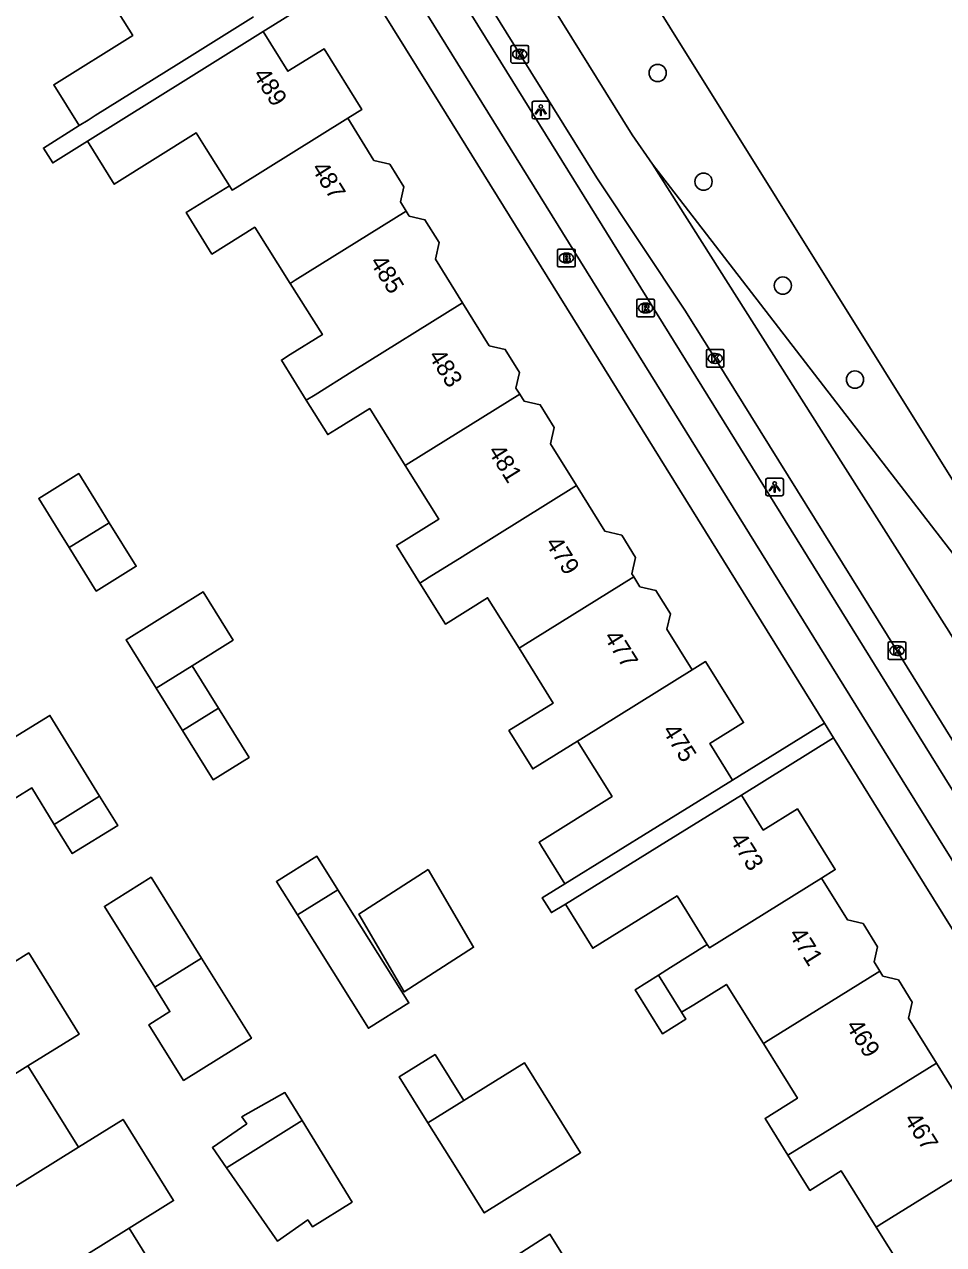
# Model space of a CAD drawing. Extents: x 159280 to 160375, y 384531 to 385872.
# Drawn here: x 159935.7 to 159987.8, y 385322.4 to 385391.6 of the extents above; entities that cross this region are included whole.
import ezdxf

# ---------------------------------------------------------------- set-up
doc = ezdxf.new("R2010")
doc.units = 0
for name, color, linetype in [('IMGEO_Boom', 7, 'Continuous'), ('IMGEO_Brandkraan', 7, 'Continuous'), ('IMGEO_Fietspad_gesloten', 7, 'Continuous'), ('IMGEO_Kolk', 7, 'Continuous'), ('IMGEO_Lichtpunt', 7, 'Continuous'), ('IMGEO_Pand', 7, 'Continuous'), ('IMGEO_Pand_nummerreeks', 7, 'Continuous'), ('IMGEO_Rijbaan_regionaal_gesloten', 7, 'Continuous'), ('IMGEO_Rioolput', 7, 'Continuous'), ('IMGEO_Voetpad_open', 7, 'Continuous')]:
    doc.layers.add(name, color=color, linetype=linetype)

msp = doc.modelspace()

# ---------------------------------------------------------------- linework, layer by layer
at = {"layer": 'IMGEO_Boom'}
for centre in [(159971.601, 385388.844), (159974.204, 385382.677), (159978.701, 385376.78), (159982.793, 385371.449)]:
    msp.add_circle(centre, 0.489, dxfattribs=at)
at = {"layer": 'IMGEO_Brandkraan'}
for p, q in [((159965.925, 385377.918), (159965.925, 385378.77)), ((159966, 385378.844), (159966.852, 385378.844)), ((159966.413, 385378.624), (159966.438, 385378.624)), ((159966.926, 385378.77), (159966.926, 385377.918)), ((159966.852, 385377.844), (159966, 385377.844)), ((159966.436, 385378.064), (159966.411, 385378.064))]:
    msp.add_line(p, q, dxfattribs=at)
for points in [[(159965.925, 385377.918), (159965.925, 385378.77)], [(159966, 385378.844), (159966.852, 385378.844)], [(159966.273, 385378.544), (159966.273, 385378.144), (159966.486, 385378.144)], [(159966.504, 385378.544), (159966.273, 385378.544)], [(159966.926, 385378.77), (159966.926, 385377.918)], [(159966.852, 385377.844), (159966, 385377.844)], [(159966.452, 385378.463), (159966.398, 385378.463), (159966.398, 385378.387)], [(159966.398, 385378.387), (159966.451, 385378.387)], [(159966.46, 385378.311), (159966.398, 385378.311), (159966.398, 385378.23)], [(159966.398, 385378.23), (159966.46, 385378.23)]]:
    msp.add_lwpolyline(points, dxfattribs=at)
for centre, radius, start, end in [((159966.002, 385378.768), 0.0765, 91.55205, 178.44795), ((159966.002, 385378.768), 0.0765, 91.55205, 178.44795), ((159966.508, 385378.399), 0.145, 59.4692, 91.53667), ((159966.533, 385378.446), 0.0922, 285.51372, 58.15012), ((159966.85, 385378.768), 0.0765, 1.55205, 88.44795), ((159966.85, 385378.768), 0.0765, 1.55205, 88.44795), ((159966.002, 385377.92), 0.0765, 181.55205, 268.44795), ((159966.002, 385377.92), 0.0765, 181.55205, 268.44795), ((159966.453, 385378.425), 0.0379, 267.82845, 90.93552), ((159966.461, 385378.27), 0.0404, 269.87594, 90.50774), ((159966.492, 385378.395), 0.251, 268.66757, 293.53466), ((159966.538, 385378.254), 0.105, 301.31148, 78.98903), ((159966.85, 385377.92), 0.0765, 271.55205, 358.44795), ((159966.85, 385377.92), 0.0765, 271.55205, 358.44795)]:
    msp.add_arc(centre, radius, start, end, dxfattribs=at)
for centre, major_axis, ratio, start_param, end_param in [((159966.412, 385378.344), (-0.387, 0.002), 0.722429, 4.712389, 7.853982), ((159966.437, 385378.344), (-0.39, 0.002), 0.717154, 1.570796, 4.712389)]:
    msp.add_ellipse(centre, major_axis=major_axis, ratio=ratio, start_param=start_param, end_param=end_param, dxfattribs=at)
at = {"layer": 'IMGEO_Fietspad_gesloten'}
for points in [[(159929.818, 385438.455), (159930.14, 385437.939), (159930.634, 385437.088), (159960.939, 385388.271), (159985.465, 385348.75), (160000, 385325.415), (160011.363, 385307.173)], [(160004.583, 385322.01), (160000, 385329.385), (159987.121, 385350.11), (159962.7, 385389.463), (159946.337, 385415.819)]]:
    msp.add_lwpolyline(points, dxfattribs=at)
at = {"layer": 'IMGEO_Kolk'}
for p, q in [((159963.279, 385389.483), (159963.279, 385390.335)), ((159963.354, 385390.409), (159964.206, 385390.409)), ((159964.28, 385390.335), (159964.28, 385389.483)), ((159963.79, 385389.629), (159963.765, 385389.629)), ((159963.767, 385390.189), (159963.792, 385390.189)), ((159964.206, 385389.409), (159963.354, 385389.409)), ((159974.362, 385372.223), (159974.362, 385373.075)), ((159974.437, 385373.149), (159975.289, 385373.149)), ((159975.363, 385373.075), (159975.363, 385372.223)), ((159974.873, 385372.369), (159974.848, 385372.369)), ((159974.85, 385372.929), (159974.875, 385372.929)), ((159975.289, 385372.149), (159974.437, 385372.149)), ((159984.674, 385355.648), (159984.674, 385356.5)), ((159984.749, 385356.574), (159985.601, 385356.574)), ((159985.162, 385356.354), (159985.187, 385356.354)), ((159985.675, 385356.5), (159985.675, 385355.648)), ((159985.185, 385355.794), (159985.16, 385355.794)), ((159985.601, 385355.574), (159984.749, 385355.574))]:
    msp.add_line(p, q, dxfattribs=at)
for points in [[(159963.279, 385389.483), (159963.279, 385390.335)], [(159963.354, 385390.409), (159964.206, 385390.409)], [(159964.28, 385390.335), (159964.28, 385389.483)], [(159963.6, 385390.109), (159963.723, 385390.109), (159963.723, 385389.958), (159963.853, 385390.109), (159964.017, 385390.109), (159963.871, 385389.958), (159964.024, 385389.709), (159963.872, 385389.709), (159963.787, 385389.873), (159963.723, 385389.806), (159963.723, 385389.709), (159963.6, 385389.709), (159963.6, 385390.109)], [(159964.206, 385389.409), (159963.354, 385389.409)], [(159974.362, 385372.223), (159974.362, 385373.075)], [(159974.437, 385373.149), (159975.289, 385373.149)], [(159975.363, 385373.075), (159975.363, 385372.223)], [(159974.683, 385372.849), (159974.806, 385372.849), (159974.806, 385372.698), (159974.936, 385372.849), (159975.1, 385372.849), (159974.954, 385372.698), (159975.107, 385372.449), (159974.955, 385372.449), (159974.87, 385372.613), (159974.806, 385372.546), (159974.806, 385372.449), (159974.683, 385372.449), (159974.683, 385372.849)], [(159975.289, 385372.149), (159974.437, 385372.149)], [(159984.674, 385355.648), (159984.674, 385356.5)], [(159984.749, 385356.574), (159985.601, 385356.574)], [(159985.675, 385356.5), (159985.675, 385355.648)], [(159984.995, 385356.274), (159985.118, 385356.274), (159985.118, 385356.123), (159985.248, 385356.274), (159985.412, 385356.274), (159985.266, 385356.123), (159985.419, 385355.874), (159985.267, 385355.874), (159985.182, 385356.038), (159985.118, 385355.971), (159985.118, 385355.874), (159984.995, 385355.874), (159984.995, 385356.274)], [(159985.601, 385355.574), (159984.749, 385355.574)]]:
    msp.add_lwpolyline(points, dxfattribs=at)
for centre, start, end in [((159963.356, 385390.333), 91.55205, 178.44795), ((159963.356, 385390.333), 91.55205, 178.44795), ((159964.204, 385390.333), 1.55205, 88.44795), ((159964.204, 385390.333), 1.55205, 88.44795), ((159963.356, 385389.485), 181.55205, 268.44795), ((159963.356, 385389.485), 181.55205, 268.44795), ((159964.204, 385389.485), 271.55205, 358.44795), ((159964.204, 385389.485), 271.55205, 358.44795), ((159974.439, 385373.073), 91.55205, 178.44795), ((159974.439, 385373.073), 91.55205, 178.44795), ((159975.287, 385373.073), 1.55205, 88.44795), ((159975.287, 385373.073), 1.55205, 88.44795), ((159974.439, 385372.225), 181.55205, 268.44795), ((159974.439, 385372.225), 181.55205, 268.44795), ((159975.287, 385372.225), 271.55205, 358.44795), ((159975.287, 385372.225), 271.55205, 358.44795), ((159984.751, 385356.498), 91.55205, 178.44795), ((159984.751, 385356.498), 91.55205, 178.44795), ((159985.599, 385356.498), 1.55205, 88.44795), ((159985.599, 385356.498), 1.55205, 88.44795), ((159984.751, 385355.65), 181.55205, 268.44795), ((159984.751, 385355.65), 181.55205, 268.44795), ((159985.599, 385355.65), 271.55205, 358.44795), ((159985.599, 385355.65), 271.55205, 358.44795)]:
    msp.add_arc(centre, 0.0765, start, end, dxfattribs=at)
for centre, major_axis, ratio, start_param, end_param in [((159963.766, 385389.909), (-0.387, 0.002), 0.722429, 4.712389, 7.853982), ((159963.791, 385389.909), (-0.39, 0.002), 0.717154, 1.570796, 4.712389), ((159974.849, 385372.649), (-0.387, 0.002), 0.722429, 4.712389, 7.853982), ((159974.874, 385372.649), (-0.39, 0.002), 0.717154, 1.570796, 4.712389), ((159985.161, 385356.074), (-0.387, 0.002), 0.722429, 4.712389, 7.853982), ((159985.186, 385356.074), (-0.39, 0.002), 0.717154, 1.570796, 4.712389)]:
    msp.add_ellipse(centre, major_axis=major_axis, ratio=ratio, start_param=start_param, end_param=end_param, dxfattribs=at)
at = {"layer": 'IMGEO_Lichtpunt'}
for p, q in [((159964.475, 385387.14), (159964.475, 385386.333)), ((159964.475, 385387.14), (159964.475, 385386.333)), ((159965.377, 385387.235), (159964.569, 385387.235)), ((159965.377, 385387.235), (159964.569, 385387.235)), ((159965.471, 385386.333), (159965.471, 385387.14)), ((159965.471, 385386.333), (159965.471, 385387.14)), ((159964.569, 385386.239), (159965.377, 385386.239)), ((159964.569, 385386.239), (159965.377, 385386.239)), ((159977.735, 385365.758), (159977.735, 385364.951)), ((159977.735, 385365.758), (159977.735, 385364.951)), ((159978.637, 385365.853), (159977.829, 385365.853)), ((159978.637, 385365.853), (159977.829, 385365.853)), ((159978.731, 385364.951), (159978.731, 385365.758)), ((159978.731, 385364.951), (159978.731, 385365.758)), ((159977.829, 385364.857), (159978.637, 385364.857)), ((159977.829, 385364.857), (159978.637, 385364.857))]:
    msp.add_line(p, q, dxfattribs=at)
for points in [[(159964.849, 385386.804), (159964.888, 385386.776), (159964.7, 385386.514), (159964.662, 385386.541), (159964.849, 385386.804)], [(159965.061, 385386.776), (159965.099, 385386.803), (159965.286, 385386.541), (159965.247, 385386.513), (159965.061, 385386.776)], [(159964.951, 385386.756), (159964.998, 385386.756), (159964.998, 385386.434), (159964.951, 385386.434), (159964.951, 385386.756)], [(159978.109, 385365.422), (159978.148, 385365.394), (159977.96, 385365.132), (159977.922, 385365.159), (159978.109, 385365.422)], [(159978.211, 385365.374), (159978.258, 385365.374), (159978.258, 385365.052), (159978.211, 385365.052), (159978.211, 385365.374)], [(159978.321, 385365.394), (159978.359, 385365.421), (159978.546, 385365.159), (159978.507, 385365.131), (159978.321, 385365.394)]]:
    msp.add_lwpolyline(points, dxfattribs=at)
for centre in [(159964.974, 385386.938), (159978.234, 385365.556)]:
    msp.add_circle(centre, 0.0994, dxfattribs=at)
for centre, start, end in [((159964.569, 385387.14), 90, 180), ((159964.569, 385387.14), 90, 180), ((159965.377, 385387.14), 0, 90), ((159965.377, 385387.14), 0, 90), ((159964.569, 385386.333), 180, 270), ((159964.569, 385386.333), 180, 270), ((159965.377, 385386.333), 270, 0), ((159965.377, 385386.333), 270, 360), ((159977.829, 385365.758), 90, 180), ((159977.829, 385365.758), 90, 180), ((159978.637, 385365.758), 0, 90), ((159978.637, 385365.758), 0, 90), ((159977.829, 385364.951), 180, 270), ((159977.829, 385364.951), 180, 270), ((159978.637, 385364.951), 270, 0), ((159978.637, 385364.951), 270, 360)]:
    msp.add_arc(centre, 0.0946, start, end, dxfattribs=at)
at = {"layer": 'IMGEO_Pand'}
for points in [[(159938.797, 385385.858), (159937.346, 385388.178), (159941.824, 385390.978), (159940.056, 385393.806)], [(159938.797, 385385.858), (159939.292, 385386.168), (159939.701, 385386.424), (159944.44, 385389.386), (159948.679, 385392.036)], [(159949.222, 385391.196), (159944.983, 385388.546), (159939.26, 385384.967)], [(159949.222, 385391.196), (159950.63, 385388.943), (159952.683, 385390.22), (159954.828, 385386.772), (159954.024, 385386.272)], [(159954.024, 385386.272), (159947.75, 385382.374), (159947.463, 385382.196), (159947.312, 385382.437)], [(159957.34, 385381.002), (159957.007, 385381.537), (159957.204, 385382.384), (159956.4, 385383.677), (159955.51, 385383.884), (159954.024, 385386.272)], [(159947.312, 385382.437), (159945.996, 385384.543), (159945.433, 385385.443), (159940.782, 385382.534), (159939.26, 385384.967)], [(159950.755, 385376.905), (159948.743, 385380.086), (159946.32, 385378.572), (159944.852, 385380.919), (159947.312, 385382.437)], [(159957.34, 385381.002), (159951.042, 385377.084), (159950.755, 385376.905)], [(159960.538, 385375.798), (159958.992, 385378.282), (159959.21, 385379.218), (159958.402, 385380.516), (159957.514, 385380.722), (159957.34, 385381.002)], [(159951.672, 385370.282), (159950.258, 385372.556), (159950.755, 385372.865), (159952.588, 385374.006), (159950.755, 385376.905)], [(159951.672, 385370.282), (159952.169, 385370.591), (159954.269, 385371.898), (159960.538, 385375.798)], [(159963.78, 385370.622), (159963.564, 385370.969), (159963.769, 385371.849), (159962.955, 385373.156), (159962.051, 385373.367), (159960.538, 385375.798)], [(159957.281, 385366.578), (159955.272, 385369.806), (159953.386, 385368.633), (159952.889, 385368.324), (159951.672, 385370.282)], [(159957.281, 385366.578), (159957.496, 385366.712), (159963.78, 385370.622)], [(159967.002, 385365.432), (159965.525, 385367.806), (159965.74, 385368.732), (159964.941, 385370.016), (159964.024, 385370.23), (159963.78, 385370.622)], [(159938.222, 385361.92), (159937.596, 385362.928), (159936.493, 385364.705), (159938.76, 385366.113), (159939.864, 385364.336), (159940.488, 385363.329)], [(159958.112, 385359.902), (159956.785, 385362.034), (159959.181, 385363.525), (159957.281, 385366.578)], [(159967.002, 385365.432), (159960.723, 385361.526), (159960.509, 385361.393), (159958.648, 385360.234), (159958.112, 385359.902)], [(159970.246, 385360.257), (159970.135, 385360.435), (159970.35, 385361.361), (159969.565, 385362.622), (159968.613, 385362.844), (159967.002, 385365.432)], [(159940.488, 385363.329), (159942.022, 385360.859), (159939.755, 385359.452), (159938.222, 385361.92)], [(159940.488, 385363.329), (159938.222, 385361.92)], [(159963.738, 385356.208), (159961.957, 385359.069), (159959.559, 385357.577), (159958.112, 385359.902)], [(159970.246, 385360.257), (159963.95, 385356.34), (159963.738, 385356.208)], [(159973.555, 385354.975), (159972.118, 385357.283), (159972.324, 385358.168), (159971.504, 385359.485), (159970.594, 385359.697), (159970.246, 385360.257)], [(159943.156, 385353.95), (159941.45, 385356.691), (159945.815, 385359.407), (159947.521, 385356.666), (159945.195, 385355.216)], [(159967.053, 385350.939), (159964.518, 385349.365), (159963.422, 385351.125), (159963.167, 385351.535), (159965.675, 385353.095), (159963.738, 385356.208)], [(159943.156, 385353.95), (159945.195, 385355.216)], [(159945.195, 385355.216), (159946.695, 385352.8)], [(159967.053, 385350.939), (159967.239, 385351.054), (159967.394, 385351.15), (159973.555, 385354.975)], [(159975.841, 385348.721), (159974.553, 385350.793), (159976.477, 385351.99), (159974.322, 385355.452), (159973.555, 385354.975)], [(159944.657, 385351.532), (159943.156, 385353.95)], [(159937.376, 385346.214), (159936.104, 385348.286), (159934.392, 385347.236), (159932.84, 385349.765), (159937.133, 385352.4), (159939.947, 385347.814)], [(159946.695, 385352.8), (159948.424, 385350.016), (159946.385, 385348.75), (159944.657, 385351.532)], [(159946.695, 385352.8), (159944.657, 385351.532)], [(159966.34, 385342.843), (159965.01, 385344.981), (159964.872, 385345.202), (159969.019, 385347.802), (159967.053, 385350.939)], [(159966.34, 385342.843), (159971.589, 385346.091), (159975.841, 385348.721)], [(159939.947, 385347.814), (159940.973, 385346.142), (159938.392, 385344.558), (159937.376, 385346.214)], [(159937.376, 385346.214), (159939.947, 385347.814)], [(159976.352, 385347.873), (159972.1, 385345.243), (159966.366, 385341.695)], [(159976.352, 385347.873), (159977.589, 385345.886), (159979.53, 385347.094), (159981.673, 385343.65), (159980.894, 385343.165)], [(159951.163, 385341.073), (159949.979, 385342.966), (159952.276, 385344.406), (159953.468, 385342.504)], [(159943.071, 385336.981), (159940.22, 385341.562), (159942.87, 385343.212), (159945.722, 385338.63)], [(159958.587, 385343.657), (159961.161, 385339.245), (159957.225, 385336.711), (159954.652, 385341.123), (159958.587, 385343.657)], [(159953.468, 385342.504), (159957.491, 385336.085), (159955.194, 385334.645), (159951.163, 385341.073)], [(159953.468, 385342.504), (159951.163, 385341.073)], [(159980.894, 385343.165), (159974.537, 385339.211), (159974.418, 385339.402)], [(159980.894, 385343.165), (159982.372, 385340.79), (159983.25, 385340.586), (159984.073, 385339.263), (159983.874, 385338.41), (159984.204, 385337.88)], [(159974.418, 385339.402), (159972.707, 385342.151), (159967.919, 385339.187), (159966.366, 385341.695)], [(159971.648, 385337.655), (159972.33, 385338.102), (159974.418, 385339.402)], [(159933.019, 385337.115), (159935.925, 385338.923), (159938.79, 385334.318), (159935.885, 385332.51)], [(159945.722, 385338.63), (159948.555, 385334.077), (159944.712, 385331.686), (159942.742, 385334.85), (159943.935, 385335.593), (159943.071, 385336.981)], [(159945.722, 385338.63), (159943.071, 385336.981)], [(159972.961, 385335.552), (159973.205, 385335.163), (159971.873, 385334.331), (159970.317, 385336.824), (159971.648, 385337.655)], [(159972.961, 385335.552), (159971.648, 385337.655)], [(159977.595, 385333.777), (159977.872, 385333.949), (159984.204, 385337.88)], [(159984.204, 385337.88), (159984.376, 385337.603), (159985.255, 385337.399), (159986.041, 385336.135), (159985.828, 385335.219), (159987.411, 385332.676)], [(159977.595, 385333.777), (159975.505, 385337.135), (159973.65, 385335.981), (159972.961, 385335.552)], [(159978.989, 385327.447), (159977.694, 385329.531), (159979.528, 385330.672), (159977.595, 385333.777)], [(159958.568, 385329.281), (159956.936, 385331.89), (159958.975, 385333.156), (159960.607, 385330.548)], [(159927.98, 385327.592), (159935.885, 385332.51)], [(159935.885, 385332.51), (159938.751, 385327.905)], [(159960.607, 385330.548), (159964.045, 385332.694), (159967.233, 385327.587), (159961.764, 385324.173), (159960.166, 385326.727), (159958.568, 385329.281)], [(159978.989, 385327.447), (159981.097, 385328.756), (159987.411, 385332.676)], [(159987.411, 385332.676), (159988.935, 385330.227), (159989.821, 385330.021), (159990.624, 385328.731), (159990.414, 385327.83), (159990.632, 385327.48)], [(159947.136, 385326.736), (159946.344, 385327.874), (159948.293, 385329.231), (159948.017, 385329.628), (159948.07, 385329.658), (159950.457, 385330.998), (159951.432, 385329.409)], [(159960.607, 385330.548), (159958.568, 385329.281)], [(159938.751, 385327.905), (159941.275, 385329.476), (159944.14, 385324.871), (159941.617, 385323.301)], [(159951.432, 385329.409), (159954.27, 385324.787), (159952.018, 385323.386), (159951.75, 385323.772), (159950.033, 385322.576), (159947.136, 385326.736)], [(159951.432, 385329.409), (159947.136, 385326.736)], [(159938.751, 385327.905), (159931.358, 385323.305)], [(159984.004, 385323.364), (159982.017, 385326.555), (159980.233, 385325.445), (159978.989, 385327.447)], [(159990.632, 385327.48), (159984.322, 385323.562), (159984.004, 385323.364)], [(159934.225, 385318.701), (159941.617, 385323.301)], [(159941.617, 385323.301), (159944.482, 385318.697)], [(159983.186, 385315.662), (159981.949, 385317.648), (159984.182, 385319.038), (159985.994, 385320.166), (159984.004, 385323.364)], [(159965.108, 385318.828), (159963.369, 385321.609), (159965.49, 385322.958), (159967.245, 385320.155)]]:
    msp.add_lwpolyline(points, dxfattribs=at)
at = {"layer": 'IMGEO_Rijbaan_regionaal_gesloten'}
for points in [[(159954.091, 385420.622), (159993.49, 385357.499), (160000, 385346.98), (160011.209, 385328.87)], [(159971.299, 385383.674), (159970.161, 385385.331), (159949.87, 385417.967)], [(159947.369, 385416.398), (159953.498, 385406.49), (159963.78, 385389.909), (159968.142, 385382.892), (159973.143, 385375.393), (159974.865, 385372.649), (159985.176, 385356.075), (159995.45, 385339.493), (160000, 385332.161), (160003.618, 385326.324), (160005.759, 385322.892)], [(159971.299, 385383.674), (159981.373, 385367.798), (159988.116, 385357.171), (159996.045, 385344.168), (160007.801, 385325.346)], [(159989.678, 385359.85), (159971.299, 385383.674)]]:
    msp.add_lwpolyline(points, dxfattribs=at)
at = {"layer": 'IMGEO_Rioolput'}
for p, q in [((159970.413, 385375.08), (159970.413, 385375.932)), ((159970.488, 385376.006), (159971.34, 385376.006)), ((159970.901, 385375.786), (159970.926, 385375.786)), ((159971.414, 385375.932), (159971.414, 385375.08)), ((159970.924, 385375.226), (159970.899, 385375.226)), ((159971.34, 385375.006), (159970.488, 385375.006))]:
    msp.add_line(p, q, dxfattribs=at)
for points in [[(159970.413, 385375.08), (159970.413, 385375.932)], [(159970.488, 385376.006), (159971.34, 385376.006)], [(159971.414, 385375.932), (159971.414, 385375.08)], [(159971.002, 385375.704), (159970.75, 385375.706), (159970.75, 385375.306)], [(159970.75, 385375.306), (159970.874, 385375.306), (159970.874, 385375.468), (159970.885, 385375.468)], [(159970.928, 385375.625), (159970.874, 385375.625), (159970.874, 385375.544)], [(159970.874, 385375.544), (159970.926, 385375.544)], [(159970.932, 385375.439), (159971.003, 385375.306), (159971.143, 385375.306), (159971.078, 385375.432)], [(159971.34, 385375.006), (159970.488, 385375.006)]]:
    msp.add_lwpolyline(points, dxfattribs=at)
for centre, radius, start, end in [((159970.49, 385375.93), 0.0765, 91.55205, 178.44795), ((159970.49, 385375.93), 0.0765, 91.55205, 178.44795), ((159971.338, 385375.93), 0.0765, 1.55205, 88.44795), ((159971.338, 385375.93), 0.0765, 1.55205, 88.44795), ((159970.49, 385375.082), 0.0765, 181.55205, 268.44795), ((159970.49, 385375.082), 0.0765, 181.55205, 268.44795), ((159970.884, 385375.415), 0.0533, 26.02933, 88.69889), ((159970.91, 385375.733), 0.19, 274.7715, 282.96867), ((159970.934, 385375.529), 0.0964, 77.00612, 93.18647), ((159970.948, 385375.586), 0.0378, 276.66336, 79.67722), ((159971.001, 385375.594), 0.109, 350.36119, 89.41601), ((159970.999, 385375.594), 0.112, 277.58423, 350.98172), ((159970.983, 385375.379), 0.108, 29.51342, 73.79051), ((159971.338, 385375.082), 0.0765, 271.55205, 358.44795), ((159971.338, 385375.082), 0.0765, 271.55205, 358.44795)]:
    msp.add_arc(centre, radius, start, end, dxfattribs=at)
for centre, major_axis, ratio, start_param, end_param in [((159970.9, 385375.506), (-0.387, 0.002), 0.722429, 4.712389, 7.853982), ((159970.925, 385375.506), (-0.39, 0.002), 0.717154, 1.570796, 4.712389)]:
    msp.add_ellipse(centre, major_axis=major_axis, ratio=ratio, start_param=start_param, end_param=end_param, dxfattribs=at)
at = {"layer": 'IMGEO_Voetpad_open'}
for points in [[(159954.608, 385394.562), (159949.222, 385391.196)], [(159954.608, 385394.562), (159959.273, 385387.07), (159981.068, 385351.954)], [(159939.26, 385384.967), (159937.292, 385383.737), (159936.761, 385384.586), (159938.797, 385385.858)], [(159975.841, 385348.721), (159981.068, 385351.954)], [(159981.068, 385351.954), (159981.581, 385351.128)], [(159981.581, 385351.128), (159976.352, 385347.873)], [(160007.92, 385308.778), (160000, 385321.508), (159985.572, 385344.698), (159981.581, 385351.128)], [(159966.366, 385341.695), (159965.578, 385341.208), (159965.057, 385342.049), (159966.34, 385342.843)]]:
    msp.add_lwpolyline(points, dxfattribs=at)

# ---------------------------------------------------------------- texts
at = {"layer": 'IMGEO_Pand_nummerreeks'}
for s, rotation, p in [('489', 301.97083, (159948.612, 385388.748)), ('487', 301.97083, (159951.931, 385383.432)), ('485', 301.97083, (159955.249, 385378.116)), ('483', 301.97083, (159958.567, 385372.799)), ('481', 301.97083, (159961.945, 385367.387)), ('479', 301.97083, (159965.203, 385362.167)), ('477', 301.97083, (159968.521, 385356.851)), ('475', 301.97083, (159971.839, 385351.535)), ('473', 301.91354, (159975.651, 385345.379)), ('471', 301.91354, (159979.01, 385339.986)), ('469', 301.91346, (159982.248, 385334.784)), ('467', 301.91346, (159985.547, 385329.487))]:
    msp.add_text(s, height=1, rotation=rotation, dxfattribs=at).set_placement(p)

doc.saveas('drawing.dxf')
